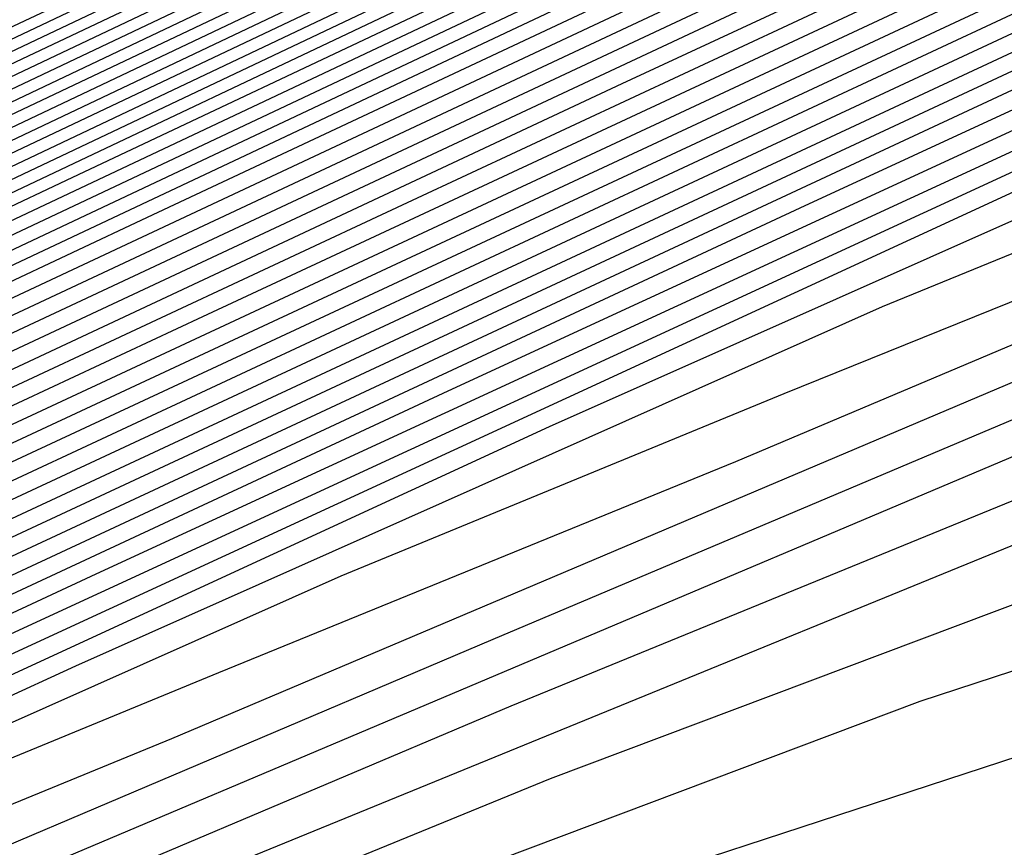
# Model space of a CAD drawing. Extents: x 3249832 to 3255657, y 13789405 to 13793316.
# Tile 423 of 656: x 3254725.39 to 3254727.08, y 13790590.14 to 13790591.56. Entities that reach past the tile are written whole.
import ezdxf

# ---------------------------------------------------------------- set-up
doc = ezdxf.new("R2010")
doc.units = 0
doc.header["$LTSCALE"] = 100
doc.header["$MEASUREMENT"] = 0
for name, color, linetype in [('GRATIO_CON', 10, 'CONTINUOUS'), ('GRATIO_ICON', 7, 'CONTINUOUS'), ('TARGETS_EAST', 7, 'CONTINUOUS')]:
    doc.layers.add(name, color=color, linetype=linetype)

# ---------------------------------------------------------------- blocks, each defined once
blk = doc.blocks.new('Gratio_032316_contours')
at = {"layer": 'GRATIO_CON', "color": 5, "linetype": 'Continuous', "flags": 128}
for points in [[(3254690.5114, 13790574.2548), (3254700.4713, 13790579.2597), (3254708.9392, 13790583.5072), (3254713.6688, 13790585.8859), (3254715.4077, 13790586.7705), (3254715.6519, 13790586.907), (3254715.648, 13790586.917), (3254715.6453, 13790586.9249), (3254715.6437, 13790586.9305), (3254715.643, 13790586.9338), (3254715.6434, 13790586.9345), (3254715.6449, 13790586.9327), (3254715.8559, 13790587.0275), (3254717.3177, 13790587.7164), (3254721.28, 13790589.5962), (3254728.4777, 13790593.0174), (3254737.5874, 13790597.3456), (3254746.7709, 13790601.7004)], [(3254692.0952, 13790575.0064), (3254701.4347, 13790579.6998), (3254709.3748, 13790583.6834), (3254713.8091, 13790585.9154), (3254715.439, 13790586.7467), (3254715.6673, 13790586.8766), (3254715.6632, 13790586.8877), (3254715.661, 13790586.8953), (3254715.6608, 13790586.8982), (3254715.8536, 13790586.9865), (3254717.1914, 13790587.6161), (3254720.817, 13790589.3346), (3254727.4174, 13790592.4707), (3254735.8567, 13790596.4794), (3254744.5436, 13790600.597), (3254752.1128, 13790604.1664)], [(3254685.2199, 13790571.5024), (3254692.8871, 13790575.3821), (3254701.9163, 13790579.9198), (3254709.5925, 13790583.7716), (3254713.8793, 13790585.9301), (3254715.4546, 13790586.7347), (3254715.6749, 13790586.8612), (3254715.6706, 13790586.8725), (3254715.6682, 13790586.8802), (3254715.6682, 13790586.8829), (3254715.8522, 13790586.9665), (3254717.1283, 13790587.566), (3254720.5856, 13790589.2037), (3254726.8872, 13790592.1973), (3254734.9913, 13790596.0463), (3254743.4299, 13790600.0453), (3254750.9259, 13790603.5792)], [(3254686.2753, 13790572.0114), (3254693.679, 13790575.7579), (3254702.398, 13790580.1398), (3254709.8103, 13790583.8597), (3254713.9495, 13790585.9449), (3254715.4703, 13790586.7228), (3254715.6826, 13790586.8457), (3254715.6781, 13790586.8572), (3254715.6757, 13790586.8649), (3254715.6756, 13790586.8673), (3254715.851, 13790586.9463), (3254717.0652, 13790587.5158), (3254720.3542, 13790589.0728), (3254726.3571, 13790591.924), (3254734.126, 13790595.6131), (3254742.3163, 13790599.4936), (3254749.7391, 13790602.9921)], [(3254687.3306, 13790572.5204), (3254694.471, 13790576.1337), (3254702.8797, 13790580.3599), (3254710.0281, 13790583.9478), (3254714.0197, 13790585.9596), (3254715.486, 13790586.7106), (3254715.6904, 13790586.8298), (3254715.6861, 13790586.841), (3254715.6838, 13790586.8481), (3254715.6839, 13790586.8501), (3254715.8505, 13790586.9246), (3254717.0026, 13790587.4646), (3254720.1229, 13790588.9415), (3254725.827, 13790591.6505), (3254733.2607, 13790595.18), (3254741.2026, 13790598.9419), (3254748.5522, 13790602.4049)], [(3254689.4412, 13790573.5385), (3254696.0548, 13790576.8852), (3254703.843, 13790580.8), (3254710.4637, 13790584.1241), (3254714.1601, 13790585.9891), (3254715.5173, 13790586.6864), (3254715.7061, 13790586.798), (3254715.7019, 13790586.8086), (3254715.7, 13790586.8146), (3254715.7004, 13790586.8156), (3254715.8494, 13790586.8813), (3254716.8773, 13790587.3622), (3254719.6605, 13790588.6789), (3254724.7668, 13790591.1035), (3254731.53, 13790594.3137), (3254738.9753, 13790597.8385), (3254746.1785, 13790601.2307)], [(3254690.4965, 13790574.0475), (3254696.8467, 13790577.2609), (3254704.3247, 13790581.02), (3254710.6814, 13790584.2123), (3254714.2303, 13790586.0038), (3254715.533, 13790586.6743), (3254715.714, 13790586.7821), (3254715.7099, 13790586.7923), (3254715.7081, 13790586.7978), (3254715.7087, 13790586.7983), (3254715.8489, 13790586.8596), (3254716.8147, 13790587.311), (3254719.4293, 13790588.5476), (3254724.2367, 13790590.83), (3254730.6646, 13790593.8806), (3254737.8616, 13790597.2868), (3254744.9917, 13790600.6435)], [(3254691.5518, 13790574.5565), (3254697.6386, 13790577.6367), (3254704.8063, 13790581.24), (3254710.8992, 13790584.3004), (3254714.3004, 13790586.0185), (3254715.5487, 13790586.6622), (3254715.7218, 13790586.7662), (3254715.7178, 13790586.7761), (3254715.7162, 13790586.781), (3254715.7169, 13790586.7811), (3254715.8483, 13790586.838), (3254716.752, 13790587.2598), (3254719.198, 13790588.4163), (3254723.7066, 13790590.5565), (3254729.7993, 13790593.4474), (3254736.7479, 13790596.7351), (3254743.8048, 13790600.0564), (3254750.1441, 13790603.0095)], [(3254692.6071, 13790575.0655), (3254698.4305, 13790578.0125), (3254705.288, 13790581.4601), (3254711.117, 13790584.3885), (3254714.3706, 13790586.0332), (3254715.5644, 13790586.6501), (3254715.7297, 13790586.7503), (3254715.7257, 13790586.7599), (3254715.7243, 13790586.7643), (3254715.7252, 13790586.7639), (3254715.8478, 13790586.8163), (3254716.6894, 13790587.2086), (3254718.9668, 13790588.2849), (3254723.1765, 13790590.283), (3254728.934, 13790593.0143), (3254735.6343, 13790596.1835), (3254742.618, 13790599.4693), (3254749.0072, 13790602.4459)], [(3254691.7685, 13790574.5555), (3254694.7177, 13790576.0836), (3254700.0143, 13790578.764), (3254706.2512, 13790581.9005), (3254711.5522, 13790584.5659), (3254714.5103, 13790586.065), (3254715.5954, 13790586.6284), (3254715.7466, 13790586.7184), (3254715.8482, 13790586.7698), (3254716.5643, 13790587.1058), (3254718.5044, 13790588.0223), (3254722.1163, 13790589.7361), (3254727.2033, 13790592.148), (3254733.407, 13790595.0801), (3254740.2443, 13790598.295), (3254746.7332, 13790601.3185)], [(3254691.9524, 13790574.5689), (3254692.9705, 13790575.1405), (3254695.773, 13790576.5926), (3254700.8063, 13790579.1398), (3254706.7329, 13790582.1204), (3254711.7701, 13790584.6536), (3254714.5808, 13790586.0787), (3254715.6116, 13790586.6148), (3254715.755, 13790586.7009), (3254715.8477, 13790586.748), (3254716.5017, 13790587.0546), (3254718.2731, 13790587.891), (3254721.5863, 13790589.4626), (3254726.338, 13790591.7148), (3254732.2933, 13790594.5284), (3254739.0575, 13790597.7078), (3254745.5962, 13790600.7549)], [(3254692.5832, 13790574.7153), (3254693.0422, 13790574.9924), (3254693.0886, 13790575.0656), (3254693.2076, 13790575.1838), (3254694.1724, 13790575.7255), (3254696.8283, 13790577.1016), (3254701.5982, 13790579.5155), (3254707.2147, 13790582.3403), (3254711.9881, 13790584.7413), (3254714.6513, 13790586.0925), (3254715.6277, 13790586.6012), (3254715.7634, 13790586.6833), (3254715.8472, 13790586.7262), (3254716.4391, 13790587.0034), (3254718.0419, 13790587.7597), (3254721.0562, 13790589.1891), (3254725.4726, 13790591.2817), (3254731.1796, 13790593.9767), (3254737.8706, 13790597.1207), (3254744.4593, 13790600.1912), (3254749.6643, 13790602.5732)], [(3254692.5223, 13790574.6256), (3254693.8324, 13790575.3348), (3254694.3015, 13790575.6152), (3254694.3504, 13790575.6871), (3254694.4629, 13790575.7987), (3254695.3744, 13790576.3105), (3254697.8837, 13790577.6106), (3254702.3901, 13790579.8913), (3254707.6964, 13790582.5602), (3254712.2061, 13790584.8288), (3254714.7221, 13790586.1058), (3254715.6444, 13790586.587), (3254715.7723, 13790586.665), (3254715.8471, 13790586.7039), (3254716.3767, 13790586.9518), (3254717.8108, 13790587.6282), (3254720.5261, 13790588.9155), (3254724.6073, 13790590.8486), (3254730.066, 13790593.425), (3254736.6838, 13790596.5336), (3254743.3223, 13790599.6276), (3254748.6131, 13790602.0511)], [(3254692.5199, 13790574.5458), (3254694.97, 13790575.8408), (3254696.3308, 13790576.574), (3254696.8201, 13790576.8609), (3254696.8741, 13790576.93), (3254696.9733, 13790577.0286), (3254697.7783, 13790577.4805), (3254699.9943, 13790578.6287), (3254703.9739, 13790580.6428), (3254708.66, 13790582.9997), (3254712.6425, 13790585.0035), (3254714.8643, 13790586.1316), (3254715.6786, 13790586.5571), (3254715.7913, 13790586.6268), (3254715.848, 13790586.6577), (3254716.2527, 13790586.8476), (3254717.3489, 13790587.3648), (3254719.4661, 13790588.3683), (3254722.8766, 13790589.9822), (3254727.8386, 13790592.3216), (3254734.3101, 13790595.3593), (3254741.0483, 13790598.5002), (3254746.5107, 13790601.007)], [(3254690.7614, 13790573.5823), (3254693.6995, 13790575.131), (3254696.1939, 13790576.4485), (3254697.5799, 13790577.1935), (3254698.0794, 13790577.4837), (3254698.1359, 13790577.5514), (3254698.2286, 13790577.6435), (3254698.9803, 13790578.0655), (3254701.0496, 13790579.1377), (3254704.7659, 13790581.0185), (3254709.1418, 13790583.2195), (3254712.8607, 13790585.0908), (3254714.9354, 13790586.1445), (3254715.6957, 13790586.5422), (3254715.8008, 13790586.6077), (3254715.8484, 13790586.6346), (3254716.1906, 13790586.7956), (3254717.1179, 13790587.2331), (3254718.9361, 13790588.0947), (3254722.0113, 13790589.5491), (3254726.725, 13790591.7699), (3254733.1232, 13790594.7722), (3254739.9114, 13790597.9366), (3254745.4594, 13790600.485)], [(3254691.8891, 13790574.1408), (3254694.879, 13790575.7162), (3254697.4178, 13790577.0561), (3254698.8291, 13790577.8131), (3254699.3387, 13790578.1066), (3254699.3977, 13790578.1728), (3254699.4838, 13790578.2584), (3254700.1822, 13790578.6505), (3254702.1049, 13790579.6467), (3254705.5578, 13790581.3942), (3254709.6236, 13790583.4393), (3254713.0789, 13790585.1781), (3254715.0065, 13790586.1574), (3254715.7128, 13790586.5273), (3254715.8103, 13790586.5886), (3254715.8489, 13790586.6115), (3254716.1286, 13790586.7435), (3254716.887, 13790587.1013), (3254718.4061, 13790587.8211), (3254721.146, 13790589.1159), (3254725.6113, 13790591.2182), (3254731.9364, 13790594.185)], [(3254700.739, 13790578.8733), (3254701.3842, 13790579.2355), (3254703.1602, 13790580.1557), (3254706.3497, 13790581.7699), (3254710.1054, 13790583.6589), (3254713.2973, 13790585.2645), (3254715.0779, 13790586.1684), (3254715.7302, 13790586.5099), (3254715.8195, 13790586.5677), (3254715.8167, 13790586.5744), (3254715.8158, 13790586.5773), (3254715.8161, 13790586.5776), (3254715.8482, 13790586.5908), (3254716.0664, 13790586.6917), (3254716.656, 13790586.9696), (3254717.8761, 13790587.5475), (3254720.2806, 13790588.6828), (3254724.4976, 13790590.6665), (3254730.7495, 13790593.5979)], [(3254701.0893, 13790578.8791), (3254702.5767, 13790579.6718), (3254703.1167, 13790579.9751), (3254703.1831, 13790580.0372), (3254703.2495, 13790580.1032), (3254703.7881, 13790580.4056), (3254705.2708, 13790581.1738), (3254707.9336, 13790582.5214), (3254711.069, 13790584.0984), (3254713.7337, 13790585.4389), (3254715.2203, 13790586.1935), (3254715.7648, 13790586.4786), (3254715.8393, 13790586.5272), (3254715.8369, 13790586.5335), (3254715.8358, 13790586.5368), (3254715.8357, 13790586.538), (3254715.8493, 13790586.5443), (3254715.9424, 13790586.5876), (3254716.1941, 13790586.7062), (3254716.816, 13790587.0003), (3254718.55, 13790587.8165), (3254722.2703, 13790589.5631), (3254728.3759, 13790592.4236)], [(3254699.5972, 13790578.0569), (3254702.3132, 13790579.4867), (3254703.8259, 13790580.2913), (3254704.376, 13790580.5979), (3254704.4449, 13790580.6586), (3254704.5048, 13790580.7181), (3254704.9901, 13790580.9906), (3254706.3261, 13790581.6828), (3254708.7255, 13790582.8971), (3254711.5508, 13790584.3181), (3254713.952, 13790585.526), (3254715.2915, 13790586.206), (3254715.7822, 13790586.463), (3254715.8492, 13790586.507), (3254715.8469, 13790586.513), (3254715.8458, 13790586.5165), (3254715.8455, 13790586.5183), (3254715.8498, 13790586.521), (3254715.8804, 13790586.5355), (3254715.9632, 13790586.5745), (3254716.286, 13790586.7267), (3254717.6847, 13790587.3833), (3254721.1566, 13790589.0114), (3254727.189, 13790591.8365)], [(3254700.7768, 13790578.6421), (3254703.5371, 13790580.0944), (3254705.0751, 13790580.9109), (3254705.6353, 13790581.2207), (3254705.7067, 13790581.2801), (3254705.76, 13790581.333), (3254706.1921, 13790581.5756), (3254707.3814, 13790582.1918), (3254709.5175, 13790583.2728), (3254712.0326, 13790584.5379), (3254714.1702, 13790585.6132), (3254715.3627, 13790586.2185), (3254715.7995, 13790586.4474), (3254715.8591, 13790586.4866), (3254715.8571, 13790586.4921), (3254715.8561, 13790586.4954), (3254715.8558, 13790586.4971), (3254716.0291, 13790586.5789), (3254717.2419, 13790587.147), (3254720.5334, 13790588.689), (3254726.4243, 13790591.447), (3254733.3619, 13790594.6822)], [(3254698.6556, 13790577.4919), (3254701.9564, 13790579.2273), (3254704.7609, 13790580.702), (3254706.3242, 13790581.5304), (3254706.8946, 13790581.8436), (3254706.9685, 13790581.9015), (3254707.0152, 13790581.9479), (3254707.394, 13790582.1606), (3254708.4368, 13790582.7009), (3254710.3094, 13790583.6486), (3254712.5144, 13790584.7576), (3254714.3884, 13790585.7003), (3254715.4339, 13790586.231), (3254715.8168, 13790586.4317), (3254715.8691, 13790586.4661), (3254715.8673, 13790586.4709), (3254715.8666, 13790586.4736), (3254715.8666, 13790586.4746), (3254716.0343, 13790586.5527), (3254717.205, 13790587.0999), (3254720.3813, 13790588.5869), (3254726.0653, 13790591.2475), (3254732.7589, 13790594.3687)], [(3254700.911, 13790578.6089), (3254704.3155, 13790580.3977), (3254707.2087, 13790581.9173), (3254708.8226, 13790582.7696), (3254709.4132, 13790583.0892), (3254709.4922, 13790583.1444), (3254709.5257, 13790583.1778), (3254709.798, 13790583.3306), (3254710.5474, 13790583.7189), (3254711.8932, 13790584.4001), (3254713.478, 13790585.1973), (3254714.8247, 13790585.8755), (3254715.5759, 13790586.2579), (3254715.8513, 13790586.4026), (3254715.8897, 13790586.4263), (3254716.0452, 13790586.4993), (3254717.1314, 13790587.0056), (3254720.077, 13790588.3828), (3254725.3472, 13790590.8485), (3254731.553, 13790593.7418)], [(3254699.1029, 13790577.6187), (3254702.0388, 13790579.1675), (3254705.495, 13790580.9829), (3254708.4325, 13790582.525), (3254710.0718, 13790583.3891), (3254710.6725, 13790583.7121), (3254710.754, 13790583.7659), (3254710.781, 13790583.7927), (3254710.9999, 13790583.9156), (3254711.6027, 13790584.2279), (3254712.6852, 13790584.7758), (3254713.9598, 13790585.417), (3254715.0429, 13790585.9625), (3254715.6472, 13790586.27), (3254715.8688, 13790586.3861), (3254715.9002, 13790586.4045), (3254716.0503, 13790586.4733), (3254717.0945, 13790586.9586), (3254719.9249, 13790588.2807), (3254724.9882, 13790590.649), (3254730.95, 13790593.4284)], [(3254700.1865, 13790578.1548), (3254703.1665, 13790579.726), (3254706.6746, 13790581.568), (3254709.6564, 13790583.1326), (3254711.321, 13790584.0087), (3254711.9318, 13790584.3349), (3254712.0158, 13790584.3873), (3254712.0362, 13790584.4076), (3254712.2019, 13790584.5006), (3254712.658, 13790584.7369), (3254713.4771, 13790585.1515), (3254714.4416, 13790585.6367), (3254715.2612, 13790586.0495), (3254715.7184, 13790586.2822), (3254715.8859, 13790586.3706), (3254715.9089, 13790586.3857), (3254715.9087, 13790586.3872), (3254715.9095, 13790586.3868), (3254715.9111, 13790586.3845), (3254716.0564, 13790586.4474), (3254717.0585, 13790586.9111), (3254719.7731, 13790588.1784), (3254724.6292, 13790590.4494), (3254730.3471, 13790593.1149)], [(3254701.2702, 13790578.6908), (3254704.2942, 13790580.2845), (3254707.8541, 13790582.1532), (3254710.8802, 13790583.7402), (3254712.5702, 13790584.6282), (3254713.1911, 13790584.9578), (3254713.2776, 13790585.0087), (3254713.2914, 13790585.0225), (3254713.4039, 13790585.0856), (3254713.7133, 13790585.246), (3254714.269, 13790585.5272), (3254714.9234, 13790585.8564), (3254715.4795, 13790586.1365), (3254715.7897, 13790586.2944), (3254715.9033, 13790586.3543), (3254715.9191, 13790586.3645), (3254715.9192, 13790586.3653), (3254715.9202, 13790586.3644), (3254715.9222, 13790586.3617), (3254716.0619, 13790586.421), (3254717.0218, 13790586.864), (3254719.6211, 13790588.0763), (3254724.2702, 13790590.2499), (3254729.7441, 13790592.8014)], [(3254691.0121, 13790572.8429), (3254693.6234, 13790574.3309), (3254696.5687, 13790575.9783), (3254699.0297, 13790577.3495), (3254700.4885, 13790578.1685), (3254701.6296, 13790578.7987), (3254703.4376, 13790579.763), (3254706.5497, 13790581.4016), (3254710.2132, 13790583.3237), (3254713.3279, 13790584.9557), (3254715.0692, 13790585.8682), (3254715.7163, 13790586.2075), (3254715.8239, 13790586.264), (3254715.8528, 13790586.2788), (3254715.887, 13790586.296), (3254715.9164, 13790586.3105), (3254715.9334, 13790586.3181), (3254715.9409, 13790586.3194), (3254715.9444, 13790586.3161), (3254716.0728, 13790586.3683), (3254716.9484, 13790586.7696), (3254719.317, 13790587.8721), (3254723.5521, 13790589.8509), (3254728.5382, 13790592.1745)], [(3254691.9191, 13790573.2857), (3254694.5673, 13790574.7946), (3254697.5541, 13790576.465), (3254700.05, 13790577.8549), (3254701.523, 13790578.6809), (3254702.6327, 13790579.2936), (3254704.3365, 13790580.2023), (3254707.26, 13790581.7415), (3254710.7015, 13790583.5471), (3254713.6273, 13790585.0804), (3254715.2623, 13790585.9375), (3254715.8645, 13790586.2537), (3254715.9507, 13790586.2992), (3254715.9513, 13790586.2989), (3254715.9528, 13790586.2973), (3254715.9556, 13790586.2932), (3254716.0783, 13790586.3419), (3254716.9117, 13790586.7225), (3254719.1649, 13790587.7699), (3254723.1931, 13790589.6514), (3254727.9352, 13790591.8611)], [(3254691.1289, 13790572.7074), (3254692.8262, 13790573.7285), (3254695.5111, 13790575.2584), (3254698.5396, 13790576.9517), (3254701.0703, 13790578.3603), (3254702.5566, 13790579.1927), (3254703.629, 13790579.7849), (3254705.2126, 13790580.6296), (3254707.9188, 13790582.0544), (3254711.1043, 13790583.7259), (3254713.8124, 13790585.1457), (3254715.3255, 13790585.9397), (3254715.8827, 13790586.2333), (3254715.9621, 13790586.2761), (3254715.9625, 13790586.2763), (3254715.9639, 13790586.2747), (3254715.9669, 13790586.2704), (3254716.0838, 13790586.3155), (3254716.875, 13790586.6753), (3254719.0129, 13790587.6678), (3254722.8341, 13790589.4518), (3254727.3323, 13790591.5476)], [(3254692.0127, 13790573.1362), (3254693.7333, 13790574.1713), (3254696.455, 13790575.7221), (3254699.525, 13790577.4384), (3254702.0906, 13790578.8657), (3254703.5901, 13790579.7046), (3254704.6253, 13790580.2762), (3254706.0887, 13790581.057), (3254708.5775, 13790582.3673), (3254711.5071, 13790583.9048), (3254713.9975, 13790585.2109), (3254715.3888, 13790585.942), (3254715.9008, 13790586.2129), (3254715.9735, 13790586.2531), (3254715.9737, 13790586.2537), (3254715.975, 13790586.2522), (3254715.9781, 13790586.2475), (3254716.0893, 13790586.2892), (3254716.8383, 13790586.6281), (3254718.8608, 13790587.5657), (3254722.4751, 13790589.2523), (3254726.7293, 13790591.2342), (3254730.3544, 13790592.9064)], [(3254692.5237, 13790573.0777), (3254692.8909, 13790573.3927), (3254693.7803, 13790573.994), (3254695.5475, 13790575.0569), (3254698.3428, 13790576.6495), (3254701.4959, 13790578.4118), (3254704.1312, 13790579.8766), (3254705.6573, 13790580.7284), (3254706.6179, 13790581.2589), (3254707.8409, 13790581.9116), (3254709.8949, 13790582.9932), (3254712.3127, 13790584.2624), (3254714.3677, 13790585.3414), (3254715.5154, 13790585.9462), (3254715.9384, 13790586.1699), (3254716.0007, 13790586.1996), (3254716.0998, 13790586.236), (3254716.7645, 13790586.534), (3254718.5565, 13790587.3616), (3254721.7569, 13790588.8533), (3254725.5234, 13790590.6072), (3254728.7326, 13790592.0876)], [(3254702.4813, 13790578.8985), (3254705.1516, 13790580.382), (3254706.6909, 13790581.2403), (3254707.6142, 13790581.7502), (3254708.717, 13790582.339), (3254710.5537, 13790583.3061), (3254712.7155, 13790584.4412), (3254714.5528, 13790585.4066), (3254715.5787, 13790585.9484), (3254715.9566, 13790586.1493), (3254716.0125, 13790586.176), (3254716.1056, 13790586.2094), (3254716.728, 13790586.4867), (3254718.4045, 13790587.2595), (3254721.3979, 13790588.6538), (3254724.9204, 13790590.2938), (3254727.9217, 13790591.6781)], [(3254700.2305, 13790577.577), (3254703.4667, 13790579.3852), (3254706.1719, 13790580.8874), (3254707.7245, 13790581.7521), (3254708.6106, 13790582.2416), (3254709.5931, 13790582.7663), (3254711.2124, 13790583.619), (3254713.1183, 13790584.6201), (3254714.7379, 13790585.4718), (3254715.642, 13790585.9507), (3254715.9748, 13790586.1288), (3254716.0242, 13790586.1525), (3254716.1114, 13790586.1827), (3254716.6914, 13790586.4394), (3254718.2526, 13790587.1573), (3254721.0389, 13790588.4543), (3254724.3174, 13790589.9803), (3254727.1107, 13790591.2687)], [(3254701.1744, 13790578.0407), (3254704.4521, 13790579.8719), (3254707.1922, 13790581.3929), (3254708.7581, 13790582.264), (3254709.6069, 13790582.7329), (3254710.4692, 13790583.1937), (3254711.8711, 13790583.9319), (3254713.5211, 13790584.7989), (3254714.923, 13790585.5371), (3254715.7052, 13790585.9529), (3254715.993, 13790586.1082), (3254716.0359, 13790586.1289), (3254716.1172, 13790586.156), (3254716.6549, 13790586.3921), (3254718.1006, 13790587.0552), (3254720.6799, 13790588.2547), (3254723.7145, 13790589.6669), (3254726.2998, 13790590.8593), (3254727.7982, 13790591.5265)], [(3254703.0621, 13790578.9681), (3254706.423, 13790580.8453), (3254709.2328, 13790582.4037), (3254710.8252, 13790583.2878), (3254711.5995, 13790583.7155), (3254712.2214, 13790584.0483), (3254713.1886, 13790584.5577), (3254714.3269, 13790585.1559), (3254715.2941, 13790585.6652), (3254715.8336, 13790585.9524), (3254716.0313, 13790586.0613), (3254716.0585, 13790586.0801), (3254716.0583, 13790586.0819), (3254716.0598, 13790586.0806), (3254716.0634, 13790586.0753), (3254716.133, 13790586.0953), (3254716.5847, 13790586.2924), (3254717.7979, 13790586.8485), (3254719.9623, 13790587.855), (3254722.5086, 13790589.0399), (3254724.678, 13790590.0404), (3254725.9429, 13790590.6036), (3254726.702, 13790590.9159), (3254727.5851, 13790591.2734)], [(3254710.2531, 13790582.9091), (3254711.8588, 13790583.7997), (3254712.5958, 13790584.2069), (3254713.0975, 13790584.4757), (3254713.8473, 13790584.8706), (3254714.7299, 13790585.3343), (3254715.4797, 13790585.7292), (3254715.898, 13790585.9519), (3254716.0513, 13790586.0363), (3254716.0726, 13790586.0508), (3254716.0729, 13790586.0522), (3254716.0746, 13790586.0509), (3254716.0782, 13790586.046), (3254716.1413, 13790586.0642), (3254716.5498, 13790586.2423), (3254717.6467, 13790586.7451), (3254719.6035, 13790587.6551), (3254721.9057, 13790588.7264), (3254723.867, 13790589.631), (3254725.0153, 13790590.1422), (3254725.7337, 13790590.4384), (3254726.6191, 13790590.7994), (3254728.1014, 13790591.4258)], [(3254711.2735, 13790583.4146), (3254712.8924, 13790584.3116), (3254713.5921, 13790584.6982), (3254713.9736, 13790584.903), (3254714.5061, 13790585.1835), (3254715.1328, 13790585.5128), (3254715.6653, 13790585.7932), (3254715.9624, 13790585.9513), (3254716.0713, 13790586.0113), (3254716.0867, 13790586.0216), (3254716.0874, 13790586.0225), (3254716.0894, 13790586.0212), (3254716.093, 13790586.0168), (3254716.1496, 13790586.033), (3254716.5148, 13790586.1922), (3254717.4954, 13790586.6417), (3254719.2447, 13790587.4552), (3254721.3027, 13790588.4128), (3254723.0561, 13790589.2215), (3254724.0877, 13790589.6807), (3254724.7653, 13790589.9609), (3254725.6531, 13790590.3253), (3254727.1525, 13790590.9606)], [(3254718.8859, 13790587.2553), (3254720.6998, 13790588.0993), (3254722.2452, 13790588.8121), (3254723.1601, 13790589.2193), (3254723.797, 13790589.4834), (3254724.6871, 13790589.8513), (3254726.2037, 13790590.4955), (3254728.0876, 13790591.2917)], [(3254702.5906, 13790578.2673), (3254704.5244, 13790579.4329), (3254707.5692, 13790581.1695), (3254710.9985, 13790583.0851), (3254713.864, 13790584.673), (3254715.4593, 13790585.5568), (3254716.0468, 13790585.8839), (3254716.1309, 13790585.932), (3254716.1321, 13790585.9327), (3254716.1344, 13790585.9319), (3254716.1375, 13790585.929), (3254716.1744, 13790585.9394), (3254716.4098, 13790586.042), (3254717.0415, 13790586.3315), (3254718.1683, 13790586.8555), (3254719.4939, 13790587.4723), (3254720.6233, 13790587.9932), (3254721.3048, 13790588.2964), (3254721.8603, 13790588.5284), (3254722.7552, 13790588.9032), (3254724.306, 13790589.5652), (3254726.2341, 13790590.3812), (3254728.1119, 13790591.1491)], [(3254711.3447, 13790583.2193), (3254714.0292, 13790584.7085), (3254715.5225, 13790585.5385), (3254716.0713, 13790585.8475), (3254716.1482, 13790585.8954), (3254716.1471, 13790585.8987), (3254716.1467, 13790585.9009), (3254716.1471, 13790585.9023), (3254716.1482, 13790585.9028), (3254716.1501, 13790585.9021), (3254716.1527, 13790585.8997), (3254716.1828, 13790585.9082), (3254716.3749, 13790585.9919), (3254716.8902, 13790586.2281), (3254717.8095, 13790586.6556), (3254718.891, 13790587.1588), (3254719.8124, 13790587.5838), (3254720.3772, 13790587.8349), (3254720.8919, 13790588.051), (3254721.7892, 13790588.4292), (3254723.3571, 13790589.1), (3254725.3073, 13790589.926), (3254727.2068, 13790590.7028)], [(3254711.6908, 13790583.3536), (3254714.1943, 13790584.7444), (3254715.5857, 13790585.521), (3254716.096, 13790585.8124), (3254716.1664, 13790585.8601), (3254716.1645, 13790585.8656), (3254716.1637, 13790585.8693), (3254716.1637, 13790585.8715), (3254716.1645, 13790585.8725), (3254716.1659, 13790585.8722), (3254716.1679, 13790585.8704), (3254716.1912, 13790585.877), (3254716.3399, 13790585.9418), (3254716.7389, 13790586.1247), (3254717.4507, 13790586.4557), (3254718.2881, 13790586.8453), (3254719.0015, 13790587.1744), (3254719.4495, 13790587.3735), (3254719.9236, 13790587.5735), (3254720.8232, 13790587.9552), (3254722.4083, 13790588.6348), (3254724.3805, 13790589.4707), (3254726.3018, 13790590.2565), (3254727.8228, 13790590.829)], [(3254718.9553, 13790587.096), (3254719.8572, 13790587.4811), (3254721.4595, 13790588.1697), (3254723.4537, 13790589.0155), (3254725.3968, 13790589.8102), (3254726.9351, 13790590.3892), (3254728.0738, 13790590.7618)]]:
    blk.add_lwpolyline(points, dxfattribs=at)
at = {"layer": 'GRATIO_ICON', "color": 7, "linetype": 'Continuous', "flags": 128}
for points in [[(3254691.3033, 13790574.6306), (3254700.953, 13790579.4797), (3254709.157, 13790583.5953), (3254713.739, 13790585.9006), (3254715.4233, 13790586.7586), (3254715.6595, 13790586.8917), (3254715.6555, 13790586.9022), (3254715.6527, 13790586.9104), (3254715.6509, 13790586.9161), (3254715.6502, 13790586.9194), (3254715.6506, 13790586.9199), (3254715.6522, 13790586.9176), (3254715.8545, 13790587.0076), (3254717.2545, 13790587.6664), (3254721.0485, 13790589.4654), (3254727.9475, 13790592.744), (3254736.722, 13790596.9125), (3254745.6573, 13790601.1487)], [(3254688.3859, 13790573.0294), (3254695.2629, 13790576.5094), (3254703.3613, 13790580.5799), (3254710.2459, 13790584.036), (3254714.0899, 13790585.9743), (3254715.5017, 13790586.6985), (3254715.6983, 13790586.8139), (3254715.694, 13790586.8248), (3254715.6919, 13790586.8313), (3254715.6921, 13790586.8328), (3254715.8499, 13790586.903), (3254716.9399, 13790587.4134), (3254719.8917, 13790588.8102), (3254725.2969, 13790591.377), (3254732.3953, 13790594.7468), (3254740.0889, 13790598.3902), (3254747.3654, 13790601.8178)], [(3254690.5665, 13790573.9705), (3254693.6624, 13790575.5746), (3254699.2224, 13790578.3883), (3254705.7695, 13790581.6806), (3254711.3343, 13790584.4782), (3254714.4398, 13790586.0512), (3254715.5792, 13790586.642), (3254715.7382, 13790586.736), (3254715.8487, 13790586.7915), (3254716.6269, 13790587.157), (3254718.7356, 13790588.1536), (3254722.6464, 13790590.0095), (3254728.0686, 13790592.5811), (3254734.5206, 13790595.6318), (3254741.4312, 13790598.8821), (3254747.8702, 13790601.8822)], [(3254691.3403, 13790573.9607), (3254693.7462, 13790575.2332), (3254695.0816, 13790575.9544), (3254695.5608, 13790576.2381), (3254695.6123, 13790576.3085), (3254695.7181, 13790576.4136), (3254696.5764, 13790576.8955), (3254698.939, 13790578.1197), (3254703.182, 13790580.267), (3254708.1782, 13790582.7799), (3254712.4243, 13790584.9162), (3254714.7932, 13790586.1187), (3254715.6615, 13790586.5721), (3254715.7818, 13790586.6459), (3254715.8476, 13790586.6808), (3254716.3147, 13790586.8997), (3254717.5799, 13790587.4965), (3254719.9961, 13790588.6419), (3254723.742, 13790590.4154), (3254728.9523, 13790592.8733), (3254735.4969, 13790595.9464), (3254742.1853, 13790599.0639), (3254747.5619, 13790601.5291)], [(3254701.3275, 13790579.0522), (3254701.8574, 13790579.3522), (3254701.9213, 13790579.4157), (3254701.9943, 13790579.4882), (3254702.5862, 13790579.8206), (3254704.2155, 13790580.6648), (3254707.1417, 13790582.1457), (3254710.5872, 13790583.8786), (3254713.5155, 13790585.3517), (3254715.1491, 13790586.181), (3254715.7475, 13790586.4943), (3254715.8294, 13790586.5475), (3254715.8268, 13790586.5539), (3254715.8258, 13790586.5571), (3254715.8259, 13790586.5578), (3254715.8488, 13790586.5675), (3254716.0044, 13790586.6397), (3254716.4251, 13790586.8379), (3254717.3461, 13790587.2739), (3254719.4153, 13790588.2496), (3254723.384, 13790590.1148), (3254729.5627, 13790593.0108)], [(3254699.7833, 13790578.0504), (3254703.1359, 13790579.8125), (3254705.9848, 13790581.3097), (3254707.5734, 13790582.15), (3254708.1539, 13790582.4664), (3254708.2303, 13790582.523), (3254708.2705, 13790582.5628), (3254708.596, 13790582.7456), (3254709.4921, 13790583.2099), (3254711.1013, 13790584.0243), (3254712.9962, 13790584.9773), (3254714.6066, 13790585.7875), (3254715.5051, 13790586.2435), (3254715.8341, 13790586.416), (3254715.8791, 13790586.4455), (3254715.8776, 13790586.4496), (3254715.877, 13790586.4518), (3254715.8774, 13790586.4522), (3254716.0395, 13790586.5265), (3254717.1682, 13790587.0528), (3254720.2291, 13790588.4848), (3254725.7062, 13790591.048), (3254732.1559, 13790594.0553)], [(3254702.3539, 13790579.2269), (3254705.422, 13790580.843), (3254709.0337, 13790582.7384), (3254712.1041, 13790584.3479), (3254713.8194, 13790585.2478), (3254714.4504, 13790585.5806), (3254714.5394, 13790585.6302), (3254714.5467, 13790585.6374), (3254714.6058, 13790585.6706), (3254714.7686, 13790585.755), (3254715.061, 13790585.9029), (3254715.4052, 13790586.0761), (3254715.6977, 13790586.2234), (3254715.8609, 13790586.3065), (3254715.9208, 13790586.338), (3254715.9293, 13790586.3432), (3254715.9297, 13790586.3434), (3254715.931, 13790586.3421), (3254715.9333, 13790586.3389), (3254716.0673, 13790586.3947), (3254716.9851, 13790586.8168), (3254719.469, 13790587.9742), (3254723.9112, 13790590.0504), (3254729.1411, 13790592.488)], [(3254692.019, 13790572.9713), (3254692.8965, 13790573.5651), (3254694.6404, 13790574.6141), (3254697.3989, 13790576.1858), (3254700.5104, 13790577.9251), (3254703.1109, 13790579.3712), (3254704.6237, 13790580.2165), (3254705.6216, 13790580.7676), (3254706.9648, 13790581.4843), (3254709.2362, 13790582.6803), (3254711.9099, 13790584.0836), (3254714.1826, 13790585.2761), (3254715.4522, 13790585.944), (3254715.9201, 13790586.1905), (3254715.989, 13790586.2232), (3254716.094, 13790586.2627), (3254716.801, 13790586.5812), (3254718.7085, 13790587.4638), (3254722.1159, 13790589.0529), (3254726.1263, 13790590.9207), (3254729.5435, 13790592.497)], [(3254702.1182, 13790578.5044), (3254705.4376, 13790580.3586), (3254708.2125, 13790581.8983), (3254709.7916, 13790582.7759), (3254710.6032, 13790583.2242), (3254711.3453, 13790583.621), (3254712.5299, 13790584.2448), (3254713.924, 13790584.9774), (3254715.1086, 13790585.6012), (3254715.7695, 13790585.9526), (3254716.0127, 13790586.0838), (3254716.0494, 13790586.1009), (3254716.1245, 13790586.1255), (3254716.6194, 13790586.3423), (3254717.949, 13790586.9519), (3254720.321, 13790588.0549), (3254723.1115, 13790589.3534), (3254725.4889, 13790590.4498), (3254726.8706, 13790591.0651), (3254727.6703, 13790591.3934)], [(3254718.5271, 13790587.0554), (3254720.0969, 13790587.7858), (3254721.4343, 13790588.4027), (3254722.2324, 13790588.7578), (3254722.8286, 13790589.0059), (3254723.7211, 13790589.3773), (3254725.2548, 13790590.0303), (3254727.1609, 13790590.8365)], [(3254718.8912, 13790587.0071), (3254720.5106, 13790587.7045), (3254722.5269, 13790588.5602), (3254724.4917, 13790589.364), (3254726.0473, 13790589.9495), (3254727.1988, 13790590.3262)]]:
    blk.add_lwpolyline(points, dxfattribs=at)

msp = doc.modelspace()

# ---------------------------------------------------------------- block references
at = {"layer": 'TARGETS_EAST'}
msp.add_blockref('Gratio_032316_contours', (0, 0), dxfattribs=at)

doc.saveas('drawing.dxf')
